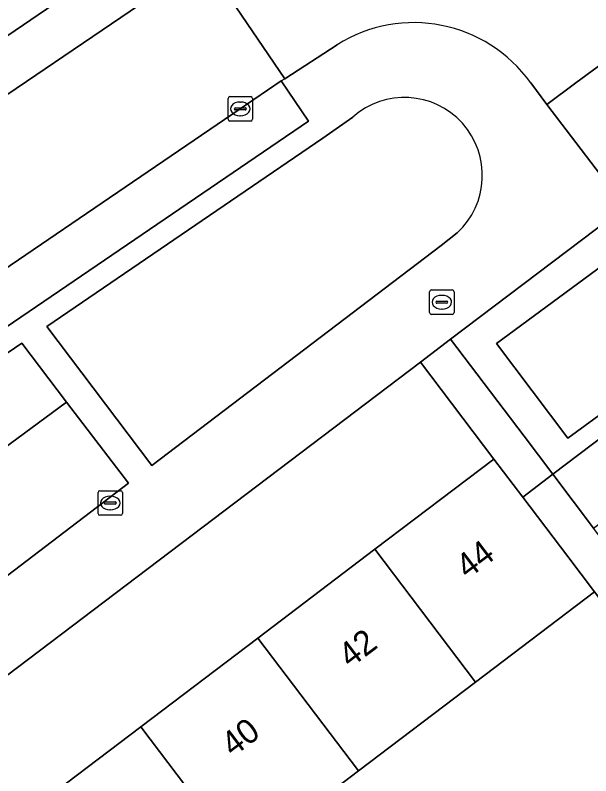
# Model space of a CAD drawing. Extents: x 160030 to 160839, y 385325 to 386450.
# Drawn here: x 160243.36 to 160266.91, y 385935.27 to 385966.37 of the extents above; entities that cross this region are included whole.
import ezdxf

# ---------------------------------------------------------------- set-up
doc = ezdxf.new("R2010")
doc.units = 0
for name, color, linetype in [('IMGEO_Brandkraan', 7, 'Continuous'), ('IMGEO_Erf', 7, 'Continuous'), ('IMGEO_Groenvoorziening', 7, 'Continuous'), ('IMGEO_Kolk', 7, 'Continuous'), ('IMGEO_Pand', 7, 'Continuous'), ('IMGEO_Pand_nummerreeks', 7, 'Continuous'), ('IMGEO_Parkeervlak_open', 7, 'Continuous'), ('IMGEO_Rijbaan_lokaal_open', 7, 'Continuous'), ('IMGEO_Voetpad_open', 7, 'Continuous')]:
    doc.layers.add(name, color=color, linetype=linetype)

msp = doc.modelspace()

# ---------------------------------------------------------------- linework, layer by layer
at = {"layer": 'IMGEO_Brandkraan'}
for p, q in [((160260.311, 385954.21), (160260.311, 385955.062)), ((160260.386, 385955.136), (160261.238, 385955.136)), ((160261.312, 385955.062), (160261.312, 385954.21)), ((160260.799, 385954.916), (160260.824, 385954.916)), ((160260.57, 385954.63), (160260.57, 385954.642)), ((160261.008, 385954.593), (160260.61, 385954.593)), ((160260.613, 385954.679), (160261.011, 385954.679)), ((160261.054, 385954.642), (160261.054, 385954.63)), ((160261.238, 385954.136), (160260.386, 385954.136)), ((160260.822, 385954.356), (160260.797, 385954.356))]:
    msp.add_line(p, q, dxfattribs=at)
for points in [[(160260.311, 385954.21), (160260.311, 385955.062)], [(160260.386, 385955.136), (160261.238, 385955.136)], [(160261.312, 385955.062), (160261.312, 385954.21)], [(160261.238, 385954.136), (160260.386, 385954.136)]]:
    msp.add_lwpolyline(points, dxfattribs=at)
for centre, radius, start, end in [((160260.388, 385955.06), 0.0765, 91.552, 178.448), ((160260.388, 385955.06), 0.0765, 91.552, 178.448), ((160261.236, 385955.06), 0.0765, 1.552, 88.448), ((160261.236, 385955.06), 0.0765, 1.552, 88.448), ((160260.61, 385954.639), 0.0403, 85.8775, 175.7526), ((160260.607, 385954.629), 0.0366, 178.938, 274.7102), ((160261.011, 385954.636), 0.043, 264.8664, 352.4533), ((160261.015, 385954.641), 0.0386, 1.7309, 96.639), ((160260.388, 385954.212), 0.0765, 181.552, 268.448), ((160260.388, 385954.212), 0.0765, 181.552, 268.448), ((160261.236, 385954.212), 0.0765, 271.552, 358.448), ((160261.236, 385954.212), 0.0765, 271.552, 358.448)]:
    msp.add_arc(centre, radius, start, end, dxfattribs=at)
for centre, major_axis, ratio, start_param, end_param in [((160260.798, 385954.636), (-0.387, 0.002), 0.722429, 4.712389, 7.853982), ((160260.823, 385954.636), (-0.39, 0.002), 0.717154, 1.570796, 4.712389)]:
    msp.add_ellipse(centre, major_axis=major_axis, ratio=ratio, start_param=start_param, end_param=end_param, dxfattribs=at)
at = {"layer": 'IMGEO_Erf'}
for points in [[(160243.707, 385933.638), (160248.496, 385937.268), (160253.287, 385940.898), (160258.076, 385944.528), (160262.944, 385948.218), (160259.939, 385952.187), (160193.53, 385901.886)], [(160274.513, 385933.022), (160267.063, 385942.785), (160262.194, 385939.095), (160257.405, 385935.465), (160252.615, 385931.834)]]:
    msp.add_lwpolyline(points, dxfattribs=at)
at = {"layer": 'IMGEO_Groenvoorziening'}
for points in [[(160257.166, 385962.206), (160255.947, 385961.346), (160244.65, 385953.646), (160248.946, 385947.953)], [(160248.946, 385947.953), (160260.778, 385956.95), (160261.437, 385957.467)]]:
    msp.add_lwpolyline(points, dxfattribs=at)
for points in [[(160268.311, 385958.528), (160261.172, 385953.121), (160264.176, 385949.153), (160265.353, 385947.599), (160270.16, 385951.238), (160271.131, 385951.947), (160272.504, 385952.949)], [(160271.086, 385952.807), (160265.969, 385949.077), (160263.052, 385952.951), (160268.169, 385956.728)], [(160263.052, 385952.951), (160265.969, 385949.077), (160271.086, 385952.807), (160268.169, 385956.728)], [(160245.461, 385950.551), (160243.628, 385952.959), (160224.419, 385939.879), (160226.741, 385936.743)], [(160247.991, 385947.227), (160245.461, 385950.551), (160226.741, 385936.743), (160229.446, 385933.089)]]:
    msp.add_lwpolyline(points, close=True, dxfattribs=at)
msp.add_arc((160259.282, 385959.819), 3.19, 312.5015, 131.5517, dxfattribs=at)
at = {"layer": 'IMGEO_Kolk'}
for p, q in [((160252.064, 385962.117), (160252.064, 385962.969)), ((160252.139, 385963.043), (160252.991, 385963.043)), ((160252.552, 385962.823), (160252.577, 385962.823)), ((160253.065, 385962.969), (160253.065, 385962.117)), ((160252.323, 385962.537), (160252.323, 385962.549)), ((160252.761, 385962.5), (160252.363, 385962.5)), ((160252.366, 385962.586), (160252.764, 385962.586)), ((160252.807, 385962.549), (160252.807, 385962.537)), ((160252.575, 385962.263), (160252.55, 385962.263)), ((160252.991, 385962.043), (160252.139, 385962.043)), ((160246.82, 385946.923), (160247.672, 385946.923)), ((160246.745, 385945.997), (160246.745, 385946.849)), ((160247.233, 385946.703), (160247.258, 385946.703)), ((160247.746, 385946.849), (160247.746, 385945.997)), ((160247.004, 385946.417), (160247.004, 385946.429)), ((160247.442, 385946.38), (160247.044, 385946.38)), ((160247.047, 385946.466), (160247.445, 385946.466)), ((160247.488, 385946.429), (160247.488, 385946.417)), ((160247.256, 385946.143), (160247.231, 385946.143)), ((160247.672, 385945.923), (160246.82, 385945.923))]:
    msp.add_line(p, q, dxfattribs=at)
for points in [[(160252.064, 385962.117), (160252.064, 385962.969)], [(160252.139, 385963.043), (160252.991, 385963.043)], [(160253.065, 385962.969), (160253.065, 385962.117)], [(160252.991, 385962.043), (160252.139, 385962.043)], [(160246.82, 385946.923), (160247.672, 385946.923)], [(160246.745, 385945.997), (160246.745, 385946.849)], [(160247.746, 385946.849), (160247.746, 385945.997)], [(160247.672, 385945.923), (160246.82, 385945.923)]]:
    msp.add_lwpolyline(points, dxfattribs=at)
for centre, radius, start, end in [((160252.141, 385962.967), 0.0765, 91.552, 178.448), ((160252.141, 385962.967), 0.0765, 91.552, 178.448), ((160252.989, 385962.967), 0.0765, 1.552, 88.448), ((160252.989, 385962.967), 0.0765, 1.552, 88.448), ((160252.363, 385962.546), 0.0403, 85.8775, 175.7526), ((160252.36, 385962.536), 0.0366, 178.938, 274.7102), ((160252.764, 385962.543), 0.043, 264.8664, 352.4533), ((160252.768, 385962.548), 0.0386, 1.7309, 96.639), ((160252.141, 385962.119), 0.0765, 181.552, 268.448), ((160252.141, 385962.119), 0.0765, 181.552, 268.448), ((160252.989, 385962.119), 0.0765, 271.552, 358.448), ((160252.989, 385962.119), 0.0765, 271.552, 358.448), ((160246.822, 385946.847), 0.0765, 91.552, 178.448), ((160246.822, 385946.847), 0.0765, 91.552, 178.448), ((160247.67, 385946.847), 0.0765, 1.552, 88.448), ((160247.67, 385946.847), 0.0765, 1.552, 88.448), ((160247.044, 385946.426), 0.0403, 85.8775, 175.7526), ((160247.041, 385946.416), 0.0366, 178.938, 274.7102), ((160247.445, 385946.423), 0.043, 264.8664, 352.4533), ((160247.449, 385946.428), 0.0386, 1.7309, 96.639), ((160246.822, 385945.999), 0.0765, 181.552, 268.448), ((160246.822, 385945.999), 0.0765, 181.552, 268.448), ((160247.67, 385945.999), 0.0765, 271.552, 358.448), ((160247.67, 385945.999), 0.0765, 271.552, 358.448)]:
    msp.add_arc(centre, radius, start, end, dxfattribs=at)
for centre, major_axis, ratio, start_param, end_param in [((160252.551, 385962.543), (-0.387, 0.002), 0.722429, 4.712389, 7.853982), ((160252.576, 385962.543), (-0.39, 0.002), 0.717154, 1.570796, 4.712389), ((160247.232, 385946.423), (-0.387, 0.002), 0.722429, 4.712389, 7.853982), ((160247.257, 385946.423), (-0.39, 0.002), 0.717154, 1.570796, 4.712389)]:
    msp.add_ellipse(centre, major_axis=major_axis, ratio=ratio, start_param=start_param, end_param=end_param, dxfattribs=at)
at = {"layer": 'IMGEO_Pand'}
for points in [[(160267.023, 385945.393), (160271.83, 385949.032), (160270.16, 385951.238), (160265.353, 385947.599)], [(160262.944, 385948.218), (160258.076, 385944.528), (160262.194, 385939.095), (160267.063, 385942.785), (160265.965, 385944.234), (160264.121, 385946.666)], [(160253.287, 385940.898), (160257.405, 385935.465), (160262.194, 385939.095), (160258.076, 385944.528)], [(160248.496, 385937.268), (160252.615, 385931.834), (160257.405, 385935.465), (160253.287, 385940.898)], [(160243.707, 385933.638), (160247.826, 385928.205), (160252.615, 385931.834), (160248.496, 385937.268)]]:
    msp.add_lwpolyline(points, close=True, dxfattribs=at)
at = {"layer": 'IMGEO_Parkeervlak_open'}
for points in [[(160251.076, 385968.648), (160266.061, 385978.794), (160264.949, 385980.444), (160262.504, 385978.781), (160248.06, 385968.959), (160205.48, 385939.962), (160206.621, 385938.346), (160206.768, 385938.457), (160219.542, 385947.165), (160235.626, 385958.114), (160249.252, 385967.362)], [(160254.236, 385963.684), (160252.565, 385962.543), (160238.132, 385952.722), (160222.853, 385942.336), (160210.086, 385933.612), (160194.822, 385923.214), (160189.51, 385919.608), (160190.607, 385917.966), (160211.427, 385932.129), (160255.35, 385962.044)]]:
    msp.add_lwpolyline(points, close=True, dxfattribs=at)
at = {"layer": 'IMGEO_Rijbaan_lokaal_open'}
for points in [[(160266.843, 385979.339), (160266.061, 385978.794), (160251.076, 385968.648), (160254.392, 385963.771), (160256.53, 385965.166)], [(160254.236, 385963.684), (160254.392, 385963.771), (160251.076, 385968.648), (160249.252, 385967.362), (160235.626, 385958.114), (160219.542, 385947.165), (160206.768, 385938.457), (160206.621, 385938.346), (160199.125, 385933.25), (160193.787, 385929.654), (160191.502, 385928.056), (160191.296, 385927.917), (160183.75, 385922.776), (160180.114, 385920.297)], [(160264.446, 385963.608), (160265.109, 385962.726), (160266.287, 385963.609), (160269.121, 385965.683), (160268.378, 385966.677)], [(160274.289, 385958.969), (160272.271, 385961.56), (160271.801, 385962.176), (160269.121, 385965.683), (160266.287, 385963.609), (160265.109, 385962.726), (160268.311, 385958.528), (160272.504, 385952.949), (160278.21, 385945.409), (160294.227, 385924.426), (160296.595, 385921.073)], [(160183.845, 385915.715), (160189.51, 385919.608), (160194.822, 385923.214), (160210.086, 385933.612), (160222.853, 385942.336), (160238.132, 385952.722), (160252.565, 385962.543), (160254.236, 385963.684)]]:
    msp.add_lwpolyline(points, dxfattribs=at)
msp.add_arc((160259.662, 385960.188), 5.881, 35.5583, 122.1728, dxfattribs=at)
at = {"layer": 'IMGEO_Voetpad_open'}
for points in [[(160199.125, 385933.25), (160206.621, 385938.346), (160205.48, 385939.962), (160248.06, 385968.959), (160262.504, 385978.781), (160264.949, 385980.444), (160266.061, 385978.794)], [(160256.53, 385965.166), (160254.392, 385963.771), (160254.236, 385963.684), (160255.35, 385962.044), (160211.427, 385932.129), (160190.607, 385917.966), (160189.51, 385919.608), (160183.845, 385915.715), (160187.317, 385914.588), (160188.71, 385915.54), (160203.799, 385925.846), (160203.991, 385925.611), (160204.553, 385925.977), (160207.36, 385922.327), (160210.283, 385918.527), (160191.771, 385904.42), (160193.53, 385901.886), (160259.939, 385952.187)], [(160259.939, 385952.187), (160261.172, 385953.121), (160268.311, 385958.528), (160265.109, 385962.726), (160264.446, 385963.608)], [(160244.65, 385953.646), (160255.947, 385961.346), (160257.166, 385962.206)], [(160261.437, 385957.467), (160260.778, 385956.95), (160248.946, 385947.953), (160244.65, 385953.646)]]:
    msp.add_lwpolyline(points, dxfattribs=at)
for points in [[(160224.419, 385939.879), (160243.628, 385952.959), (160245.461, 385950.551), (160247.991, 385947.227), (160229.446, 385933.089), (160226.741, 385936.743)], [(160264.121, 385946.666), (160265.353, 385947.599), (160264.176, 385949.153), (160261.172, 385953.121), (160259.939, 385952.187), (160262.944, 385948.218)], [(160277.045, 385932.157), (160275.375, 385934.363), (160273.704, 385936.569), (160272.034, 385938.775), (160270.364, 385940.981), (160268.694, 385943.187), (160267.023, 385945.393), (160265.353, 385947.599), (160264.121, 385946.666), (160265.965, 385944.234), (160267.063, 385942.785), (160274.513, 385933.022), (160275.43, 385931.82), (160283.21, 385921.624), (160284.24, 385920.265), (160285.917, 385918.052), (160287.066, 385918.921), (160285.396, 385921.127), (160283.726, 385923.333), (160282.056, 385925.539), (160280.385, 385927.745), (160278.715, 385929.951)]]:
    msp.add_lwpolyline(points, close=True, dxfattribs=at)
for centre, radius, start, end in [((160259.662, 385960.188), 5.881, 35.5583, 122.1728), ((160259.282, 385959.819), 3.19, 312.5015, 131.5517)]:
    msp.add_arc(centre, radius, start, end, dxfattribs=at)

# ---------------------------------------------------------------- texts
at = {"layer": 'IMGEO_Pand_nummerreeks'}
for s, p in [('44', (160261.866, 385943.285)), ('42', (160257.062, 385939.645)), ('40', (160252.266, 385936.009))]:
    msp.add_text(s, height=1, rotation=37.16, dxfattribs=at).set_placement(p)

doc.saveas('drawing.dxf')
